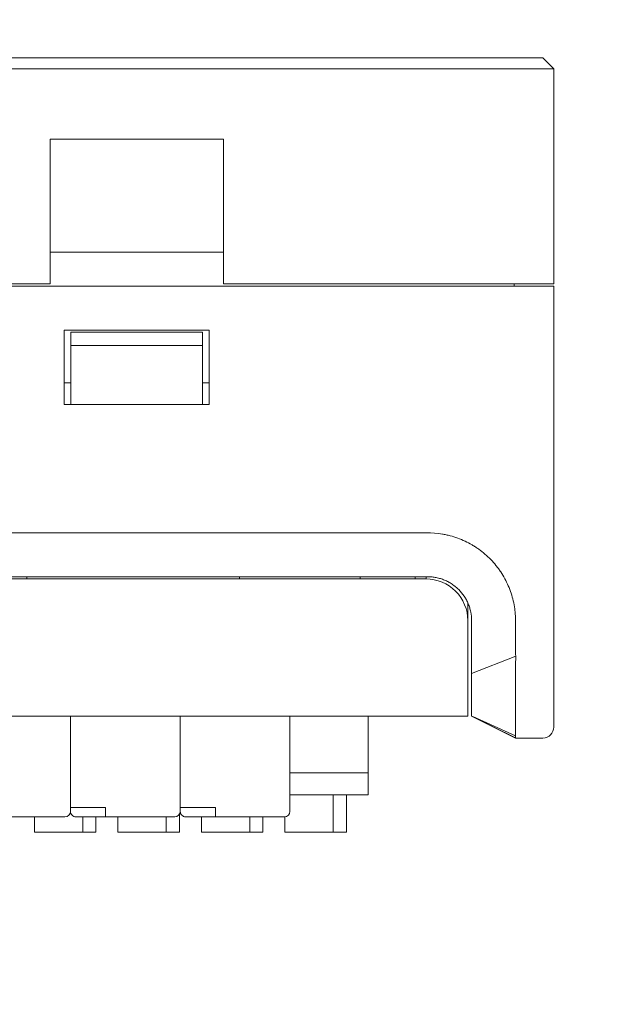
# Model space of a CAD drawing. Header units: millimetres. Extents: x -1114 to 1396, y -630 to 631.
# Tile 354 of 656: x 17 to 44, y 45 to 90. Entities that reach past the tile are written whole.
import ezdxf

# ---------------------------------------------------------------- set-up
doc = ezdxf.new("R2010")
doc.units = ezdxf.units.MM
doc.header["$MEASUREMENT"] = 0

msp = doc.modelspace()

# ---------------------------------------------------------------- linework, layer by layer
at = {"lineweight": 18}
for points, knots in [([(1038.9843, -629.7647), (1038.9843, -629.7647), (-1111.4882, -629.7647), (-1111.4882, -629.7647), (-1111.4882, -629.7647), (-1111.4882, -629.7647), (-1111.4882, 630.7883), (-1111.4882, 630.7883), (-1111.4882, 630.7883), (-1111.4882, 630.7883), (1038.9843, 630.7883), (1038.9843, 630.7883)], [0, 0, 0, 0, 0.3333333, 0.3333333, 0.3333333, 0.3333333, 0.6666667, 0.6666667, 0.6666667, 0.6666667, 1, 1, 1, 1]), ([(34.8564, 66.6159), (34.3739, 66.6212), (33.8976, 66.6198), (33.4116, 66.6193), (33.4116, 66.6193), (32.9256, 66.6187), (32.4298, 66.6191), (31.9659, 66.6193), (31.9659, 66.6193), (31.502, 66.6194), (31.07, 66.6194), (30.6379, 66.6194), (30.6379, 66.6194), (25.3324, 66.6194), (20.0241, 66.6193), (14.7138, 66.6193), (14.7138, 66.6193), (14.5998, 66.6193), (14.4857, 66.6193), (14.3717, 66.6193)], [0, 0, 0, 0, 0.2, 0.2, 0.2, 0.2, 0.4, 0.4, 0.4, 0.4, 0.6, 0.6, 0.6, 0.6, 0.8, 0.8, 0.8, 0.8, 1, 1, 1, 1]), ([(39.4265, 63.8667), (39.388, 63.9822), (39.345, 64.0953), (39.2972, 64.206), (39.2972, 64.206), (39.2494, 64.3166), (39.1968, 64.4248), (39.1393, 64.5305), (39.1393, 64.5305), (39.0818, 64.6362), (39.0195, 64.7393), (38.9523, 64.84), (38.9523, 64.84), (38.9187, 64.8903), (38.8839, 64.94), (38.8478, 64.9891), (38.8478, 64.9891), (38.8118, 65.0381), (38.7747, 65.0862), (38.7367, 65.1333), (38.7367, 65.1333), (38.6607, 65.2274), (38.5808, 65.3175), (38.4972, 65.4037), (38.4972, 65.4037), (38.4136, 65.4899), (38.3262, 65.5722), (38.2352, 65.6506), (38.2352, 65.6506), (38.1441, 65.729), (38.0493, 65.8035), (37.9506, 65.874), (37.9506, 65.874), (37.926, 65.8916), (37.9011, 65.909), (37.8759, 65.9261), (37.8759, 65.9261), (37.8508, 65.9433), (37.8254, 65.9601), (37.8, 65.9766), (37.8, 65.9766), (37.749, 66.0096), (37.6975, 66.0413), (37.6454, 66.0718), (37.6454, 66.0718), (37.5412, 66.1327), (37.4347, 66.1887), (37.3261, 66.2397), (37.3261, 66.2397), (37.2174, 66.2908), (37.1065, 66.3369), (36.9934, 66.3782), (36.9934, 66.3782), (36.8804, 66.4195), (36.7649, 66.4554), (36.6472, 66.4865), (36.6472, 66.4865), (36.5883, 66.502), (36.5293, 66.5162), (36.4702, 66.5292), (36.4702, 66.5292), (36.4407, 66.5357), (36.4111, 66.5419), (36.3815, 66.5479), (36.3815, 66.5479), (36.352, 66.5538), (36.3224, 66.5594), (36.2927, 66.5648), (36.2927, 66.5648), (35.8188, 66.6499), (35.336, 66.6107), (34.8564, 66.6159)], [0, 0, 0, 0, 0.0555556, 0.0555556, 0.0555556, 0.0555556, 0.1111111, 0.1111111, 0.1111111, 0.1111111, 0.1666667, 0.1666667, 0.1666667, 0.1666667, 0.2222222, 0.2222222, 0.2222222, 0.2222222, 0.2777778, 0.2777778, 0.2777778, 0.2777778, 0.3333333, 0.3333333, 0.3333333, 0.3333333, 0.3888889, 0.3888889, 0.3888889, 0.3888889, 0.4444444, 0.4444444, 0.4444444, 0.4444444, 0.5, 0.5, 0.5, 0.5, 0.5555556, 0.5555556, 0.5555556, 0.5555556, 0.6111111, 0.6111111, 0.6111111, 0.6111111, 0.6666667, 0.6666667, 0.6666667, 0.6666667, 0.7222222, 0.7222222, 0.7222222, 0.7222222, 0.7777778, 0.7777778, 0.7777778, 0.7777778, 0.8333333, 0.8333333, 0.8333333, 0.8333333, 0.8888889, 0.8888889, 0.8888889, 0.8888889, 0.9444444, 0.9444444, 0.9444444, 0.9444444, 1, 1, 1, 1]), ([(35.6254, 64.6193), (35.5688, 64.6193), (35.5123, 64.6193), (35.4558, 64.6193), (35.4558, 64.6193), (35.3993, 64.6193), (35.3427, 64.6193), (35.2862, 64.6193), (35.2862, 64.6193), (35.1732, 64.6193), (35.0601, 64.6193), (34.9471, 64.6193), (34.9471, 64.6193), (34.721, 64.6193), (34.4949, 64.6193), (34.2688, 64.6193)], [0, 0, 0, 0, 0.25, 0.25, 0.25, 0.25, 0.5, 0.5, 0.5, 0.5, 0.75, 0.75, 0.75, 0.75, 1, 1, 1, 1]), ([(37.4529, 62.6195), (37.4529, 63.1234), (37.2527, 63.6066), (36.8964, 63.963), (36.8964, 63.963), (36.5401, 64.3193), (36.0568, 64.5195), (35.5529, 64.5195)], [0, 0, 0, 0, 0.5, 0.5, 0.5, 0.5, 1, 1, 1, 1]), ([(35.6254, 64.6193), (35.6914, 64.6193), (35.7569, 64.616), (35.8218, 64.6096), (35.8218, 64.6096), (35.8543, 64.6064), (35.8866, 64.6024), (35.9188, 64.5976), (35.9188, 64.5976), (35.951, 64.5929), (35.9831, 64.5873), (36.015, 64.581), (36.015, 64.581), (36.0789, 64.5683), (36.1422, 64.5525), (36.205, 64.5334), (36.205, 64.5334), (36.2364, 64.5239), (36.2677, 64.5136), (36.2988, 64.5025), (36.2988, 64.5025), (36.3298, 64.4914), (36.3605, 64.4796), (36.3907, 64.467), (36.3907, 64.467), (36.4513, 64.442), (36.5102, 64.4141), (36.5676, 64.3834), (36.5676, 64.3834), (36.6251, 64.3527), (36.6809, 64.3193), (36.7353, 64.283), (36.7353, 64.283), (36.7624, 64.2649), (36.7892, 64.2461), (36.8156, 64.2266), (36.8156, 64.2266), (36.8288, 64.2168), (36.8419, 64.2068), (36.8549, 64.1967), (36.8549, 64.1967), (36.8679, 64.1866), (36.8808, 64.1763), (36.8935, 64.1658), (36.8935, 64.1658), (36.9445, 64.124), (36.993, 64.0801), (37.0391, 64.034), (37.0391, 64.034), (37.1313, 63.9418), (37.2141, 63.8412), (37.2872, 63.732), (37.2872, 63.732), (37.3055, 63.7047), (37.3232, 63.6768), (37.3402, 63.6486), (37.3402, 63.6486), (37.3571, 63.6204), (37.3733, 63.5918), (37.3887, 63.563), (37.3887, 63.563), (37.4196, 63.5053), (37.4475, 63.4464), (37.4724, 63.3863), (37.4724, 63.3863), (37.4974, 63.3262), (37.5194, 63.2648), (37.5385, 63.2023), (37.5385, 63.2023), (37.548, 63.171), (37.5568, 63.1395), (37.5648, 63.1076), (37.5648, 63.1076), (37.5729, 63.0757), (37.5802, 63.0434), (37.5866, 63.0111), (37.5866, 63.0111), (37.6124, 62.8819), (37.6254, 62.7513), (37.6254, 62.6193)], [0, 0, 0, 0, 0.05, 0.05, 0.05, 0.05, 0.1, 0.1, 0.1, 0.1, 0.15, 0.15, 0.15, 0.15, 0.2, 0.2, 0.2, 0.2, 0.25, 0.25, 0.25, 0.25, 0.3, 0.3, 0.3, 0.3, 0.35, 0.35, 0.35, 0.35, 0.4, 0.4, 0.4, 0.4, 0.45, 0.45, 0.45, 0.45, 0.5, 0.5, 0.5, 0.5, 0.55, 0.55, 0.55, 0.55, 0.6, 0.6, 0.6, 0.6, 0.65, 0.65, 0.65, 0.65, 0.7, 0.7, 0.7, 0.7, 0.75, 0.75, 0.75, 0.75, 0.8, 0.8, 0.8, 0.8, 0.85, 0.85, 0.85, 0.85, 0.9, 0.9, 0.9, 0.9, 0.95, 0.95, 0.95, 0.95, 1, 1, 1, 1]), ([(39.4265, 63.8667), (39.4645, 63.7522), (39.4967, 63.6361), (39.5234, 63.5185), (39.5234, 63.5185), (39.5501, 63.4009), (39.5714, 63.2822), (39.5877, 63.1627), (39.5877, 63.1627), (39.5958, 63.103), (39.6027, 63.0431), (39.6085, 62.9832), (39.6085, 62.9832), (39.6142, 62.9233), (39.6187, 62.8633), (39.6222, 62.8033), (39.6222, 62.8033), (39.6291, 62.6832), (39.6315, 62.5628), (39.63, 62.4423)], [0, 0, 0, 0, 0.2, 0.2, 0.2, 0.2, 0.4, 0.4, 0.4, 0.4, 0.6, 0.6, 0.6, 0.6, 0.8, 0.8, 0.8, 0.8, 1, 1, 1, 1]), ([(37.6254, 62.5133), (37.6254, 62.3215), (37.6254, 62.1296), (37.6254, 61.9378), (37.6254, 61.9378), (37.6254, 61.7459), (37.6254, 61.5541), (37.6254, 61.3622)], [0, 0, 0, 0, 0.5, 0.5, 0.5, 0.5, 1, 1, 1, 1]), ([(39.63, 62.4423), (39.627, 62.2016), (39.6247, 61.961), (39.6246, 61.7204), (39.6246, 61.7204), (39.6245, 61.4797), (39.6268, 61.2391), (39.6331, 60.9986)], [0, 0, 0, 0, 0.5, 0.5, 0.5, 0.5, 1, 1, 1, 1]), ([(39.6331, 60.9986), (39.6346, 60.9378), (39.6344, 60.877), (39.6333, 60.8162), (39.6333, 60.8162), (39.6322, 60.7554), (39.6304, 60.6947), (39.6286, 60.6339), (39.6286, 60.6339), (39.625, 60.5124), (39.6218, 60.3909), (39.6253, 60.2693)], [0, 0, 0, 0, 0.3333333, 0.3333333, 0.3333333, 0.3333333, 0.6666667, 0.6666667, 0.6666667, 0.6666667, 1, 1, 1, 1]), ([(37.6254, 58.2702), (37.6254, 58.2715), (37.6254, 58.2657), (37.6254, 58.2705), (37.6254, 58.2705), (37.6254, 58.2717), (37.6254, 58.2736), (37.6254, 58.2765), (37.6254, 58.2765), (37.6254, 58.2793), (37.6254, 58.2831), (37.6254, 58.2879), (37.6254, 58.2879), (37.6254, 58.2975), (37.6254, 58.3109), (37.6254, 58.3283), (37.6254, 58.3283), (37.6254, 58.337), (37.6254, 58.3467), (37.6254, 58.3574), (37.6254, 58.3574), (37.6254, 58.368), (37.6254, 58.3796), (37.6254, 58.392), (37.6254, 58.392), (37.6254, 58.4168), (37.6254, 58.4451), (37.6254, 58.4769), (37.6254, 58.4769), (37.6254, 58.5088), (37.6254, 58.5441), (37.6254, 58.5829), (37.6254, 58.5829), (37.6254, 58.6023), (37.6254, 58.6226), (37.6254, 58.6437), (37.6254, 58.6437), (37.6254, 58.6543), (37.6254, 58.6651), (37.6254, 58.6761), (37.6254, 58.6761), (37.6254, 58.687), (37.6254, 58.6982), (37.6254, 58.7095), (37.6254, 58.7095), (37.6254, 58.7547), (37.6254, 58.8026), (37.6254, 58.8532), (37.6254, 58.8532), (37.6254, 58.9038), (37.6254, 58.957), (37.6254, 59.013), (37.6254, 59.013), (37.6254, 59.041), (37.6254, 59.0697), (37.6254, 59.0991), (37.6254, 59.0991), (37.6254, 59.1285), (37.6254, 59.1586), (37.6254, 59.1891), (37.6254, 59.1891), (37.6254, 59.2501), (37.6254, 59.3127), (37.6254, 59.3769), (37.6254, 59.3769), (37.6254, 59.4411), (37.6254, 59.5069), (37.6254, 59.5744), (37.6254, 59.5744), (37.6254, 59.6081), (37.6254, 59.6422), (37.6254, 59.6768), (37.6254, 59.6768), (37.6254, 59.7113), (37.6254, 59.7464), (37.6254, 59.7816), (37.6254, 59.7816), (37.6254, 59.852), (37.6254, 59.923), (37.6254, 59.9945), (37.6254, 59.9945), (37.6254, 60.0661), (37.6254, 60.1383), (37.6254, 60.211)], [0, 0, 0, 0, 0.047619, 0.047619, 0.047619, 0.047619, 0.0952381, 0.0952381, 0.0952381, 0.0952381, 0.1428571, 0.1428571, 0.1428571, 0.1428571, 0.1904762, 0.1904762, 0.1904762, 0.1904762, 0.2380952, 0.2380952, 0.2380952, 0.2380952, 0.2857143, 0.2857143, 0.2857143, 0.2857143, 0.3333333, 0.3333333, 0.3333333, 0.3333333, 0.3809524, 0.3809524, 0.3809524, 0.3809524, 0.4285714, 0.4285714, 0.4285714, 0.4285714, 0.4761905, 0.4761905, 0.4761905, 0.4761905, 0.5238095, 0.5238095, 0.5238095, 0.5238095, 0.5714286, 0.5714286, 0.5714286, 0.5714286, 0.6190476, 0.6190476, 0.6190476, 0.6190476, 0.6666667, 0.6666667, 0.6666667, 0.6666667, 0.7142857, 0.7142857, 0.7142857, 0.7142857, 0.7619048, 0.7619048, 0.7619048, 0.7619048, 0.8095238, 0.8095238, 0.8095238, 0.8095238, 0.8571429, 0.8571429, 0.8571429, 0.8571429, 0.9047619, 0.9047619, 0.9047619, 0.9047619, 0.952381, 0.952381, 0.952381, 0.952381, 1, 1, 1, 1]), ([(39.6253, 60.2693), (39.6275, 60.1934), (39.627, 60.1181), (39.6256, 60.0432), (39.6256, 60.0432), (39.6242, 59.9683), (39.6219, 59.8939), (39.6202, 59.8199), (39.6202, 59.8199), (39.6185, 59.746), (39.6174, 59.6725), (39.6183, 59.5995), (39.6183, 59.5995), (39.6185, 59.5813), (39.6189, 59.563), (39.6193, 59.5449), (39.6193, 59.5449), (39.6198, 59.5267), (39.6202, 59.5085), (39.6205, 59.4904), (39.6205, 59.4904), (39.6213, 59.4541), (39.6219, 59.4179), (39.6225, 59.3819), (39.6225, 59.3819), (39.6231, 59.3459), (39.6235, 59.3099), (39.624, 59.2742), (39.624, 59.2742), (39.6244, 59.2384), (39.6247, 59.203), (39.6249, 59.1679), (39.6249, 59.1679), (39.6255, 59.0978), (39.6257, 59.0291), (39.6258, 58.9617), (39.6258, 58.9617), (39.626, 58.8269), (39.6254, 58.6975), (39.6251, 58.5735), (39.6251, 58.5735), (39.625, 58.5425), (39.6249, 58.5119), (39.6248, 58.4816), (39.6248, 58.4816), (39.6248, 58.4513), (39.6247, 58.4213), (39.6247, 58.3917), (39.6247, 58.3917), (39.6247, 58.3326), (39.625, 58.2757), (39.6252, 58.2208), (39.6252, 58.2208), (39.6255, 58.1111), (39.6254, 58.0098), (39.6253, 57.9169), (39.6253, 57.9169), (39.6253, 57.8704), (39.6253, 57.826), (39.6253, 57.7837), (39.6253, 57.7837), (39.6253, 57.7626), (39.6253, 57.742), (39.6253, 57.7219), (39.6253, 57.7219), (39.6254, 57.7019), (39.6254, 57.6825), (39.6254, 57.6638), (39.6254, 57.6638), (39.6254, 57.5889), (39.6254, 57.5241), (39.6252, 57.4696)], [0, 0, 0, 0, 0.0555556, 0.0555556, 0.0555556, 0.0555556, 0.1111111, 0.1111111, 0.1111111, 0.1111111, 0.1666667, 0.1666667, 0.1666667, 0.1666667, 0.2222222, 0.2222222, 0.2222222, 0.2222222, 0.2777778, 0.2777778, 0.2777778, 0.2777778, 0.3333333, 0.3333333, 0.3333333, 0.3333333, 0.3888889, 0.3888889, 0.3888889, 0.3888889, 0.4444444, 0.4444444, 0.4444444, 0.4444444, 0.5, 0.5, 0.5, 0.5, 0.5555556, 0.5555556, 0.5555556, 0.5555556, 0.6111111, 0.6111111, 0.6111111, 0.6111111, 0.6666667, 0.6666667, 0.6666667, 0.6666667, 0.7222222, 0.7222222, 0.7222222, 0.7222222, 0.7777778, 0.7777778, 0.7777778, 0.7777778, 0.8333333, 0.8333333, 0.8333333, 0.8333333, 0.8888889, 0.8888889, 0.8888889, 0.8888889, 0.9444444, 0.9444444, 0.9444444, 0.9444444, 1, 1, 1, 1]), ([(39.6252, 57.4696), (39.6251, 57.4262), (39.6254, 57.3897), (39.6255, 57.3603), (39.6255, 57.3603), (39.6255, 57.3308), (39.6252, 57.3085), (39.6237, 57.2932)], [0, 0, 0, 0, 0.5, 0.5, 0.5, 0.5, 1, 1, 1, 1]), ([(39.6237, 57.2932), (39.6229, 57.2852), (39.6237, 57.2792), (39.6246, 57.2753), (39.6246, 57.2753), (39.6256, 57.2713), (39.6266, 57.2693), (39.6256, 57.2693)], [0, 0, 0, 0, 0.5, 0.5, 0.5, 0.5, 1, 1, 1, 1]), ([(19.3526, 53.9274), (19.3526, 53.8611), (19.3789, 53.7975), (19.4258, 53.7506), (19.4258, 53.7506), (19.4727, 53.7037), (19.5363, 53.6774), (19.6026, 53.6774)], [0, 0, 0, 0, 0.5, 0.5, 0.5, 0.5, 1, 1, 1, 1]), ([(24.3526, 53.9274), (24.3526, 53.8611), (24.3789, 53.7975), (24.4258, 53.7506), (24.4258, 53.7506), (24.4727, 53.7037), (24.5363, 53.6774), (24.6026, 53.6774)], [0, 0, 0, 0, 0.5, 0.5, 0.5, 0.5, 1, 1, 1, 1])]:
    msp.add_open_spline(points, degree=3, knots=knots, dxfattribs=at)
for points in [[(-115.128, 88.2693), (-115.128, 88.2693), (40.872, 88.2693), (40.872, 88.2693)], [(40.872, 88.2693), (40.872, 88.2693), (41.372, 87.7693), (41.372, 87.7693)], [(40.872, 87.7693), (40.872, 87.7693), (-115.128, 87.7693), (-115.128, 87.7693)], [(41.372, 87.7693), (41.372, 87.7693), (40.872, 87.7693), (40.872, 87.7693)], [(41.372, 87.7693), (41.372, 87.7693), (41.372, 77.9639), (41.372, 77.9639)], [(41.372, 87.7693), (41.372, 87.7693), (41.372, 77.9639), (41.372, 77.9639)], [(18.422, 84.5624), (18.422, 84.5624), (18.422, 77.9639), (18.422, 77.9639)], [(18.422, 84.5624), (18.422, 84.5624), (26.322, 84.5624), (26.322, 84.5624)], [(26.322, 77.9639), (26.322, 77.9639), (26.322, 84.5624), (26.322, 84.5624)], [(18.422, 79.4196), (18.422, 79.4196), (26.322, 79.4196), (26.322, 79.4196)], [(40.872, 77.8639), (40.872, 77.8639), (-115.128, 77.8639), (-115.128, 77.8639)], [(18.422, 77.9639), (18.422, 77.9639), (-31.178, 77.9639), (-31.178, 77.9639)], [(40.872, 77.9639), (40.872, 77.9639), (26.322, 77.9639), (26.322, 77.9639)], [(39.572, 77.9639), (39.572, 77.9639), (39.572, 77.8639), (39.572, 77.8639)], [(41.372, 77.9639), (41.372, 77.9639), (40.872, 77.9639), (40.872, 77.9639)], [(41.372, 77.8639), (41.372, 77.8639), (40.872, 77.8639), (40.872, 77.8639)], [(41.372, 77.8639), (41.372, 77.8639), (41.372, 60.2693), (41.372, 60.2693)], [(41.372, 77.8639), (41.372, 77.8639), (41.372, 60.2693), (41.372, 60.2693)], [(19.072, 72.4639), (19.072, 72.4639), (19.072, 75.8639), (19.072, 75.8639)], [(19.072, 75.8639), (19.072, 75.8639), (25.672, 75.8639), (25.672, 75.8639)], [(25.672, 75.8639), (25.672, 75.8639), (25.672, 72.4639), (25.672, 72.4639)], [(19.372, 75.7639), (19.372, 75.7639), (19.372, 75.1639), (19.372, 75.1639)], [(25.372, 75.7639), (25.372, 75.7639), (19.372, 75.7639), (19.372, 75.7639)], [(25.372, 75.1639), (25.372, 75.1639), (25.372, 75.7639), (25.372, 75.7639)], [(19.372, 73.0763), (19.372, 73.0763), (19.372, 75.1639), (19.372, 75.1639)], [(19.372, 75.1639), (19.372, 75.1639), (25.372, 75.1639), (25.372, 75.1639)], [(25.372, 75.1639), (25.372, 75.1639), (25.372, 73.0763), (25.372, 73.0763)], [(19.072, 73.4639), (19.072, 73.4639), (19.372, 73.4639), (19.372, 73.4639)], [(25.372, 73.4639), (25.372, 73.4639), (25.6722, 73.4639), (25.6722, 73.4639)], [(19.372, 72.4639), (19.372, 72.4639), (19.372, 73.0763), (19.372, 73.0763)], [(25.372, 73.0763), (25.372, 73.0763), (25.372, 72.4639), (25.372, 72.4639)], [(25.672, 72.4639), (25.672, 72.4639), (19.072, 72.4639), (19.072, 72.4639)], [(14.2717, 64.5195), (14.2717, 64.5195), (35.5529, 64.5195), (35.5529, 64.5195)], [(34.2688, 64.6193), (34.2688, 64.6193), (15.3717, 64.6193), (15.3717, 64.6193)], [(17.3717, 64.6193), (17.3717, 64.6193), (17.3717, 64.5195), (17.3717, 64.5195)], [(27.0529, 64.6193), (27.0529, 64.6193), (27.0529, 64.5195), (27.0529, 64.5195)], [(32.5529, 64.6193), (32.5529, 64.6193), (32.5529, 64.5195), (32.5529, 64.5195)], [(35.0527, 64.6193), (35.0527, 64.6193), (35.0527, 64.5195), (35.0527, 64.5195)], [(35.5526, 64.5195), (35.5526, 64.5195), (35.5526, 64.6193), (35.5526, 64.6193)], [(37.4529, 63.4239), (37.4529, 63.4239), (37.4529, 62.6195), (37.4529, 62.6195)], [(37.4529, 62.6195), (37.4529, 62.6195), (37.4529, 60.2695), (37.4529, 60.2695)], [(37.6254, 62.6193), (37.6254, 62.584), (37.6254, 62.5486), (37.6254, 62.5133)], [(37.6254, 60.211), (37.6254, 60.5947), (37.6254, 60.9785), (37.6254, 61.3622)], [(39.6331, 60.9986), (39.6331, 60.9986), (37.6254, 60.211), (37.6254, 60.211)], [(37.4529, 60.2695), (37.4529, 60.2695), (37.4529, 58.2695), (37.4529, 58.2695)], [(41.372, 60.2693), (41.372, 60.2693), (41.372, 57.7693), (41.372, 57.7693)], [(37.4529, 58.2695), (37.4529, 58.2695), (-18.7527, 58.2695), (-18.7527, 58.2695)], [(37.4529, 58.2695), (37.4529, 58.2695), (-18.7527, 58.2695), (-18.7527, 58.2695)], [(19.3526, 58.2696), (19.3526, 58.2696), (19.3526, 53.9274), (19.3526, 53.9274)], [(19.3526, 58.2696), (19.3526, 58.2696), (19.3526, 53.9274), (19.3526, 53.9274)], [(19.3526, 54.0974), (19.3526, 54.0974), (19.3526, 58.2695), (19.3526, 58.2695)], [(19.3526, 58.2695), (19.3526, 58.2695), (19.3526, 54.0974), (19.3526, 54.0974)], [(24.3526, 58.2696), (24.3526, 58.2696), (24.3526, 53.9274), (24.3526, 53.9274)], [(24.3526, 58.2696), (24.3526, 58.2696), (24.3526, 53.9274), (24.3526, 53.9274)], [(24.3526, 54.0974), (24.3526, 54.0974), (24.3526, 58.2695), (24.3526, 58.2695)], [(24.3526, 58.2695), (24.3526, 58.2695), (24.3526, 54.0974), (24.3526, 54.0974)], [(29.3526, 58.2696), (29.3526, 58.2696), (29.3526, 53.9274), (29.3526, 53.9274)], [(32.9209, 55.7478), (32.9209, 55.7478), (32.9209, 58.2696), (32.9209, 58.2696)], [(37.6254, 58.2693), (37.6254, 58.2693), (39.6414, 57.2612), (39.6414, 57.2612)], [(37.6254, 58.269), (37.6254, 58.269), (39.6226, 57.2692), (39.6226, 57.2692)], [(37.6275, 58.2683), (37.6275, 58.2683), (39.6258, 57.271), (39.6258, 57.271)], [(39.6255, 57.3674), (39.6255, 57.3674), (37.6828, 58.2472), (37.6828, 58.2472)], [(40.872, 57.2693), (41.1482, 57.2693), (41.372, 57.4931), (41.372, 57.7693)], [(39.6256, 57.2693), (39.6256, 57.2693), (40.872, 57.2693), (40.872, 57.2693)], [(40.2489, 57.2693), (40.2489, 57.2693), (39.6257, 57.2693), (39.6257, 57.2693)], [(40.872, 57.2693), (40.872, 57.2693), (40.2489, 57.2693), (40.2489, 57.2693)], [(29.3526, 55.6774), (29.3526, 55.6774), (32.9209, 55.6774), (32.9209, 55.6774)], [(32.9209, 55.6276), (32.9209, 55.6276), (32.9209, 55.7478), (32.9209, 55.7478)], [(32.9209, 54.7272), (32.9209, 54.7272), (32.9209, 55.6276), (32.9209, 55.6276)], [(32.9209, 54.6774), (32.9209, 54.6774), (29.3526, 54.6774), (29.3526, 54.6774)], [(32.9209, 54.6774), (32.9209, 54.6774), (29.3526, 54.6774), (29.3526, 54.6774)], [(31.3209, 52.9774), (31.3209, 52.9774), (31.3209, 54.6774), (31.3209, 54.6774)], [(31.9209, 54.6774), (31.9209, 54.6774), (31.9209, 52.9774), (31.9209, 52.9774)], [(32.9209, 54.6774), (32.9209, 54.6774), (32.9209, 54.7272), (32.9209, 54.7272)], [(19.1026, 53.6774), (19.2406, 53.6774), (19.3526, 53.7893), (19.3526, 53.9274)], [(19.6026, 54.0974), (19.6026, 54.0974), (19.3526, 54.0974), (19.3526, 54.0974)], [(19.6026, 54.0974), (19.6026, 54.0974), (20.9526, 54.0974), (20.9526, 54.0974)], [(20.9526, 53.9274), (20.9526, 53.9274), (20.9526, 54.0974), (20.9526, 54.0974)], [(20.9526, 53.6774), (20.9526, 53.6774), (20.9526, 53.9274), (20.9526, 53.9274)], [(20.9526, 53.6774), (20.9526, 53.6774), (20.9526, 53.9274), (20.9526, 53.9274)], [(24.1026, 53.6774), (24.2406, 53.6774), (24.3526, 53.7893), (24.3526, 53.9274)], [(24.6026, 54.0974), (24.6026, 54.0974), (24.3526, 54.0974), (24.3526, 54.0974)], [(24.6026, 54.0974), (24.6026, 54.0974), (25.9526, 54.0974), (25.9526, 54.0974)], [(25.9526, 53.9274), (25.9526, 53.9274), (25.9526, 54.0974), (25.9526, 54.0974)], [(25.9526, 53.6774), (25.9526, 53.6774), (25.9526, 53.9274), (25.9526, 53.9274)], [(25.9526, 53.6774), (25.9526, 53.6774), (25.9526, 53.9274), (25.9526, 53.9274)], [(29.1026, 53.6774), (29.2406, 53.6774), (29.3526, 53.7893), (29.3526, 53.9274)], [(15.9526, 53.6774), (15.9526, 53.6774), (19.1026, 53.6774), (19.1026, 53.6774)], [(19.1026, 53.6774), (19.1026, 53.6774), (15.9526, 53.6774), (15.9526, 53.6774)], [(17.7112, 53.6774), (17.7112, 53.6774), (17.7112, 52.9774), (17.7112, 52.9774)], [(19.6026, 53.6774), (19.6026, 53.6774), (20.4526, 53.6774), (20.4526, 53.6774)], [(19.9112, 52.9774), (19.9112, 52.9774), (19.9112, 53.6774), (19.9112, 53.6774)], [(20.9526, 53.6774), (20.9526, 53.6774), (20.4526, 53.6774), (20.4526, 53.6774)], [(20.5112, 53.6774), (20.5112, 53.6774), (20.5112, 52.9774), (20.5112, 52.9774)], [(20.9526, 53.6774), (20.9526, 53.6774), (24.1026, 53.6774), (24.1026, 53.6774)], [(24.1026, 53.6774), (24.1026, 53.6774), (20.9526, 53.6774), (20.9526, 53.6774)], [(21.5144, 53.6774), (21.5144, 53.6774), (21.5144, 52.9774), (21.5144, 52.9774)], [(23.7144, 52.9774), (23.7144, 52.9774), (23.7144, 53.6774), (23.7144, 53.6774)], [(24.3144, 53.7947), (24.3144, 53.7947), (24.3144, 52.9774), (24.3144, 52.9774)], [(24.6026, 53.6774), (24.6026, 53.6774), (25.4526, 53.6774), (25.4526, 53.6774)], [(25.3177, 53.6774), (25.3177, 53.6774), (25.3177, 52.9774), (25.3177, 52.9774)], [(25.9526, 53.6774), (25.9526, 53.6774), (25.4526, 53.6774), (25.4526, 53.6774)], [(25.9526, 53.6774), (25.9526, 53.6774), (29.1026, 53.6774), (29.1026, 53.6774)], [(29.1026, 53.6774), (29.1026, 53.6774), (25.9526, 53.6774), (25.9526, 53.6774)], [(27.5177, 52.9774), (27.5177, 52.9774), (27.5177, 53.6774), (27.5177, 53.6774)], [(28.1177, 53.6774), (28.1177, 53.6774), (28.1177, 52.9774), (28.1177, 52.9774)], [(29.1209, 53.6781), (29.1209, 53.6781), (29.1209, 52.9774), (29.1209, 52.9774)], [(19.9112, 52.9774), (19.9112, 52.9774), (17.7112, 52.9774), (17.7112, 52.9774)], [(20.5112, 52.9774), (20.5112, 52.9774), (19.9112, 52.9774), (19.9112, 52.9774)], [(23.7144, 52.9774), (23.7144, 52.9774), (21.5144, 52.9774), (21.5144, 52.9774)], [(24.3144, 52.9774), (24.3144, 52.9774), (23.7144, 52.9774), (23.7144, 52.9774)], [(27.5177, 52.9774), (27.5177, 52.9774), (25.3177, 52.9774), (25.3177, 52.9774)], [(28.1177, 52.9774), (28.1177, 52.9774), (27.5177, 52.9774), (27.5177, 52.9774)], [(31.3209, 52.9774), (31.3209, 52.9774), (29.1209, 52.9774), (29.1209, 52.9774)], [(31.9209, 52.9774), (31.9209, 52.9774), (31.3209, 52.9774), (31.3209, 52.9774)]]:
    msp.add_open_spline(points, degree=3, dxfattribs=at)

doc.saveas('drawing.dxf')
